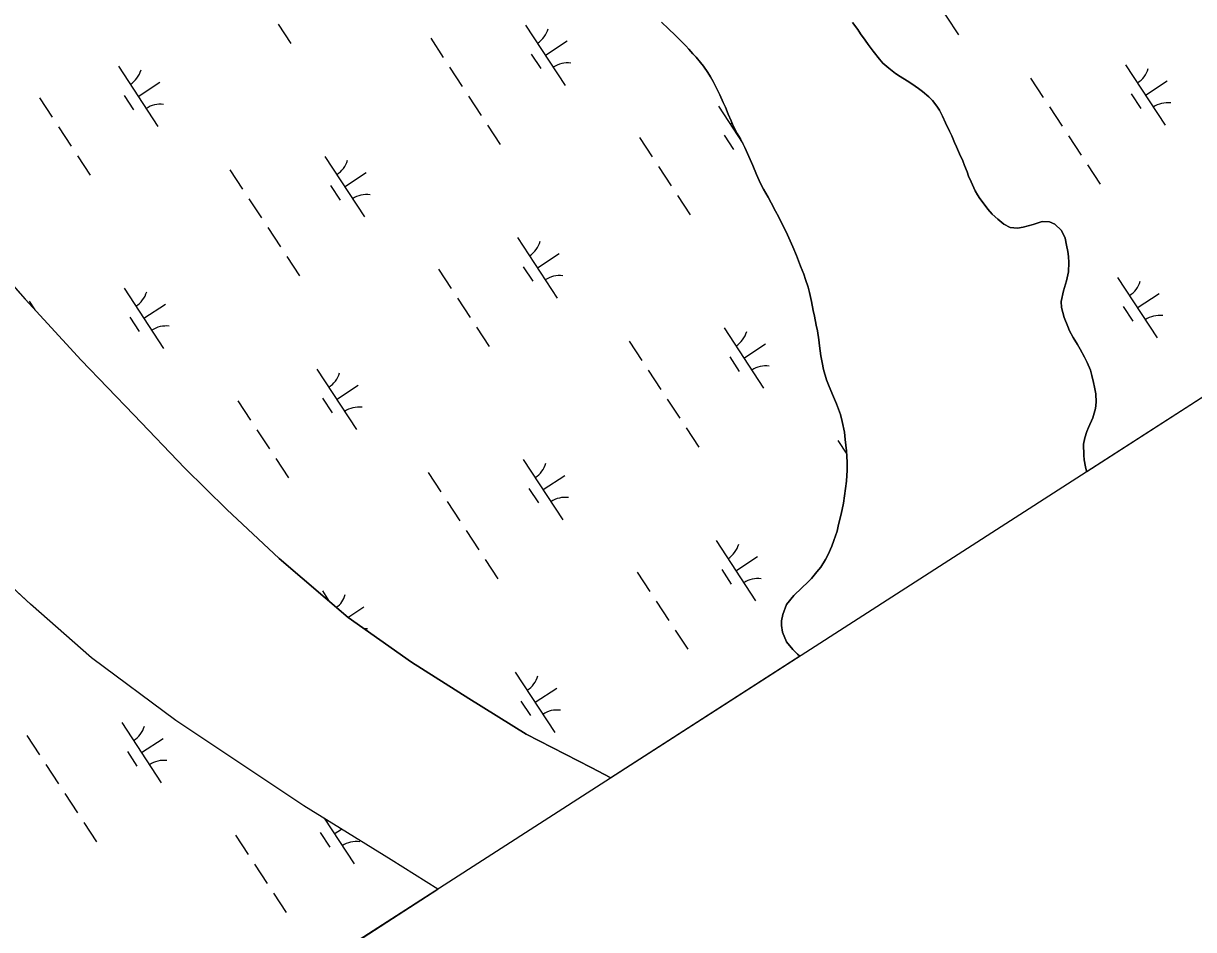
# Model space of a CAD drawing. Extents: x 3945642 to 3966284, y 206476 to 228921.
# Drawn here: x 3963346 to 3964157, y 213093 to 213721 of the extents above; entities that cross this region are included whole.
import ezdxf

# ---------------------------------------------------------------- set-up
doc = ezdxf.new("R2010")
doc.units = 0
for name, color, linetype in [('V-GRID-FRAM', 7, 'Continuous'), ('V-TOPO-SHOR', 7, 'Continuous'), ('V-WETL-SWMP', 7, 'Continuous')]:
    doc.layers.add(name, color=color, linetype=linetype)

msp = doc.modelspace()

# ---------------------------------------------------------------- linework, layer by layer
at = {"layer": 'V-GRID-FRAM'}
msp.add_lwpolyline([(3956474.97, 226502.08), (3964764.16, 213848.98), (3957669.11, 209282.64), (3949512.02, 222000.49), (3956474.97, 226502.08)], dxfattribs=at)
at = {"layer": 'V-TOPO-SHOR'}
for points in [[(3963916.64, 213425.18), (3963915.75, 213433.02), (3963915.11, 213438.03), (3963913.69, 213445.48), (3963912.37, 213450.22), (3963909.72, 213457.68), (3963907.6, 213462.42), (3963904.54, 213469.61), (3963902.69, 213474.22), (3963900.71, 213481.4), (3963899.67, 213486.27), (3963898.89, 213490.88), (3963897.86, 213497.78), (3963897.36, 213502.11), (3963896.46, 213508.2), (3963895.68, 213512.26), (3963894.5, 213518.36), (3963893.59, 213522.42), (3963892.29, 213528.65), (3963890.85, 213534.74), (3963889.93, 213538.53), (3963888.21, 213543.82), (3963887.02, 213547.48), (3963884.77, 213553.04), (3963881.85, 213560.49), (3963879.33, 213566.46), (3963877.47, 213570.67), (3963874.68, 213576.91), (3963872.55, 213581.25), (3963869.49, 213587.49), (3963867.49, 213591.15), (3963864.42, 213596.99), (3963862.42, 213600.79), (3963859.09, 213606.5), (3963857.09, 213610.43), (3963854.16, 213616.54), (3963851.64, 213622.78), (3963848.06, 213631.19), (3963846.2, 213635.26), (3963843.13, 213641.23), (3963840.86, 213645.03), (3963838.06, 213650.32), (3963836.6, 213653.71), (3963834.61, 213658.46), (3963832.76, 213663.21), (3963831.16, 213666.6), (3963828.77, 213671.89), (3963827.04, 213675.55), (3963824.24, 213680.98), (3963822.37, 213684.24), (3963820.5, 213687.36), (3963817.56, 213691.58), (3963815.42, 213694.16), (3963812.34, 213697.84), (3963810.19, 213700.15), (3963807.24, 213703.55), (3963805.23, 213705.87), (3963802.28, 213708.86), (3963797.86, 213713.22), (3963793.16, 213717.58), (3963788.46, 213722.21)], [(3963920.81, 213721.88), (3963924.42, 213716.98), (3963926.29, 213713.99), (3963929.5, 213709.64), (3963931.64, 213706.65), (3963934.98, 213702.17), (3963939.4, 213696.46), (3963941.82, 213693.87), (3963945.98, 213690.19), (3963950.55, 213686.64), (3963953.77, 213684.58), (3963958.75, 213681.57), (3963961.98, 213679.52), (3963966.42, 213676.24), (3963969.38, 213674.05), (3963973.54, 213670.37), (3963976.09, 213667.79), (3963979.3, 213663.84), (3963981.04, 213661.26), (3963983.17, 213656.92), (3963985.16, 213652.44), (3963988.09, 213646.61), (3963989.56, 213643.48), (3963991.55, 213638.87), (3963992.88, 213635.75), (3963995, 213631.01), (3963997.13, 213625.99), (3963998.32, 213622.87), (3964000.18, 213618.39), (3964001.24, 213615.55), (3964002.96, 213611.48), (3964005.75, 213605.24), (3964007.35, 213602.52), (3964009.09, 213599.94), (3964012.04, 213596), (3964014.44, 213592.6), (3964017.53, 213589.2), (3964021.56, 213585.65), (3964025.72, 213582.1), (3964030.03, 213579.91), (3964035.03, 213579.46), (3964039.09, 213580.11), (3964046, 213581.95), (3964052.23, 213583.93), (3964057.36, 213583.75), (3964061, 213582.24), (3964065.57, 213577.88), (3964068.09, 213572.45), (3964069.14, 213567.71), (3964070.05, 213563.24), (3964070.43, 213559.86), (3964070.67, 213555.67), (3964070.35, 213549.05), (3964069.08, 213542.84), (3964066.87, 213535.96), (3964065.46, 213528.67), (3964065.7, 213524.34), (3964067.54, 213517.43), (3964069.92, 213511.33), (3964071.25, 213508.35), (3964073.65, 213503.73), (3964076.72, 213498.84), (3964078.59, 213495.58), (3964081.52, 213490.02), (3964083.39, 213486.36), (3964085.64, 213480.93), (3964086.56, 213477.41), (3964087.88, 213472.4), (3964088.53, 213469.28), (3964089.3, 213464.68), (3964089.53, 213458.87), (3964089.09, 213454.54), (3964087.28, 213448.07), (3964084.39, 213441.2), (3964083.15, 213438.37), (3964081.77, 213434.05), (3964080.92, 213429.6), (3964081, 213422.02), (3964081.38, 213418.91), (3964082.29, 213414.04), (3964082.94, 213411.06), (3964083.06, 213410.63)], [(3963292.52, 213592.28), (3963347.28, 213530.15), (3963386.16, 213487.96), (3963422.65, 213449.95), (3963458.07, 213413.04), (3963487.08, 213384.39), (3963523.47, 213350.56), (3963571.25, 213309.51), (3963615.2, 213278.59), (3963654.89, 213253.49), (3963694.58, 213228.81), (3963739.67, 213205.69), (3963753.23, 213198.36)], [(3963633.45, 213121.27), (3963601.1, 213141.72), (3963540.49, 213179.1), (3963451.89, 213238.11), (3963393.35, 213281.54), (3963351.19, 213318.78), (3963312.39, 213354.1), (3963287.66, 213379.22), (3963261.22, 213409.6), (3963221.07, 213462.04), (3963198.08, 213486.06), (3963183.92, 213501.67), (3963166.94, 213518.5), (3963153.34, 213534.29)], [(3963884.32, 213282.72), (3963882.71, 213284.17), (3963879.49, 213287.3), (3963874.93, 213292.74), (3963872.28, 213299.52), (3963871.64, 213303.99), (3963871.66, 213307.24), (3963872.37, 213311.69), (3963875, 213318.7), (3963880.04, 213324.74), (3963885.63, 213330.11), (3963889.71, 213334.13), (3963892.3, 213336.68), (3963896.12, 213341.25), (3963898.72, 213344.47), (3963902.14, 213349.72), (3963903.92, 213353.22), (3963906.4, 213359.02), (3963907.92, 213362.92), (3963910.13, 213369.4), (3963911.11, 213373.98), (3963912.92, 213381.27), (3963914.47, 213388.83), (3963915.9, 213399.09), (3963916.48, 213403.96), (3963917.08, 213411.79), (3963917.12, 213417.33), (3963916.64, 213425.18)]]:
    msp.add_lwpolyline(points, dxfattribs=at)
at = {"layer": 'V-WETL-SWMP'}
for p, q in [((3963966.92, 213755.12), (3963994.32, 213713.29)), ((3963522.74, 213720.75), (3963531.51, 213707.36)), ((3963694.2, 213720.19), (3963721.6, 213678.37)), ((3963788.46, 213722.22), (3963793.16, 213717.58)), ((3963924.42, 213716.98), (3963920.81, 213721.88)), ((3963628.41, 213711.07), (3963637.17, 213697.69)), ((3963793.16, 213717.58), (3963797.85, 213713.22)), ((3963797.85, 213713.22), (3963802.28, 213708.86)), ((3963926.29, 213714), (3963924.42, 213716.98)), ((3963929.5, 213709.64), (3963926.29, 213714)), ((3963707.9, 213699.28), (3963722.96, 213709.14)), ((3963802.28, 213708.86), (3963805.23, 213705.86)), ((3963805.23, 213705.86), (3963807.24, 213703.55)), ((3963807.24, 213703.55), (3963810.19, 213700.15)), ((3963931.64, 213706.65), (3963929.5, 213709.64)), ((3963934.98, 213702.17), (3963931.64, 213706.65)), ((3963939.4, 213696.46), (3963934.98, 213702.17)), ((3963698.16, 213700.07), (3963704.73, 213690.03)), ((3963810.19, 213700.15), (3963812.34, 213697.83)), ((3963812.34, 213697.83), (3963815.42, 213694.16)), ((3963815.42, 213694.16), (3963817.56, 213691.58)), ((3963941.81, 213693.87), (3963939.4, 213696.46)), ((3963411.99, 213691.58), (3963439.39, 213649.76)), ((3963641.56, 213690.99), (3963650.33, 213677.61)), ((3963817.56, 213691.58), (3963820.5, 213687.36)), ((3963820.5, 213687.36), (3963822.37, 213684.24)), ((3963945.98, 213690.19), (3963941.81, 213693.87)), ((3963950.55, 213686.64), (3963945.98, 213690.19)), ((3963953.77, 213684.58), (3963950.55, 213686.64)), ((3964110, 213692.58), (3964137.4, 213650.75)), ((3963425.69, 213670.67), (3963440.74, 213680.54)), ((3963822.37, 213684.24), (3963824.24, 213680.98)), ((3963824.24, 213680.98), (3963827.04, 213675.55)), ((3963958.75, 213681.57), (3963953.77, 213684.58)), ((3963961.98, 213679.52), (3963958.75, 213681.57)), ((3963966.42, 213676.24), (3963961.98, 213679.52)), ((3964044.2, 213683.45), (3964052.97, 213670.07)), ((3964123.7, 213671.66), (3964138.75, 213681.53)), ((3963357.3, 213669.75), (3963366.06, 213656.36)), ((3963415.95, 213671.46), (3963422.52, 213661.42)), ((3963654.71, 213670.92), (3963663.48, 213657.53)), ((3963827.04, 213675.55), (3963828.77, 213671.89)), ((3963828.77, 213671.89), (3963831.16, 213666.6)), ((3963969.38, 213674.05), (3963966.42, 213676.24)), ((3963973.54, 213670.37), (3963969.38, 213674.05)), ((3963976.09, 213667.79), (3963973.54, 213670.37)), ((3964492.34, 213674.05), (3964083.06, 213410.63)), ((3964113.96, 213672.46), (3964120.53, 213662.42)), ((3963827.79, 213663.97), (3963844.75, 213638.07)), ((3963831.16, 213666.6), (3963832.75, 213663.21)), ((3963832.75, 213663.21), (3963834.61, 213658.46)), ((3963979.3, 213663.84), (3963976.09, 213667.79)), ((3963981.04, 213661.26), (3963979.3, 213663.84)), ((3964057.36, 213663.38), (3964066.12, 213649.99)), ((3963834.61, 213658.46), (3963836.6, 213653.71)), ((3963836.6, 213653.71), (3963838.06, 213650.32)), ((3963983.17, 213656.92), (3963981.04, 213661.26)), ((3963985.16, 213652.44), (3963983.17, 213656.92)), ((3963370.45, 213649.67), (3963379.21, 213636.29)), ((3963667.86, 213650.84), (3963676.63, 213637.46)), ((3963838.06, 213650.32), (3963840.86, 213645.03)), ((3963988.09, 213646.6), (3963985.16, 213652.44)), ((3963989.56, 213643.48), (3963988.09, 213646.6)), ((3963773.09, 213642.13), (3963781.86, 213628.75)), ((3963831.74, 213643.85), (3963838.32, 213633.81)), ((3963840.86, 213645.03), (3963843.13, 213641.23)), ((3963841.49, 213643.05), (3963841.88, 213643.32)), ((3963843.13, 213641.23), (3963846.2, 213635.26)), ((3963991.55, 213638.87), (3963989.56, 213643.48)), ((3963992.88, 213635.75), (3963991.55, 213638.87)), ((3964070.51, 213643.3), (3964079.28, 213629.92)), ((3963383.6, 213629.59), (3963392.37, 213616.21)), ((3963846.2, 213635.26), (3963848.06, 213631.19)), ((3963848.06, 213631.19), (3963851.64, 213622.78)), ((3963995, 213631.01), (3963992.88, 213635.75)), ((3963997.13, 213625.99), (3963995, 213631.01)), ((3963555.06, 213629.04), (3963582.46, 213587.22)), ((3963786.25, 213622.05), (3963795.01, 213608.67)), ((3963851.64, 213622.78), (3963854.16, 213616.54)), ((3963998.32, 213622.87), (3963997.13, 213625.99)), ((3964000.18, 213618.39), (3963998.32, 213622.87)), ((3964083.66, 213623.23), (3964092.43, 213609.84)), ((3963489.27, 213619.92), (3963498.04, 213606.53)), ((3963568.76, 213608.13), (3963583.82, 213617.99)), ((3963854.16, 213616.54), (3963857.09, 213610.43)), ((3964001.24, 213615.55), (3964000.18, 213618.39)), ((3964002.96, 213611.48), (3964001.24, 213615.55)), ((3963559.02, 213608.92), (3963565.59, 213598.88)), ((3963857.09, 213610.43), (3963859.09, 213606.5)), ((3963859.09, 213606.5), (3963862.42, 213600.79)), ((3964005.75, 213605.24), (3964002.96, 213611.48)), ((3964007.35, 213602.52), (3964005.75, 213605.24)), ((3963502.42, 213599.84), (3963511.19, 213586.46)), ((3963799.4, 213601.98), (3963808.16, 213588.59)), ((3963862.42, 213600.79), (3963864.42, 213596.99)), ((3963864.42, 213596.99), (3963867.49, 213591.16)), ((3964009.09, 213599.94), (3964007.35, 213602.52)), ((3964012.04, 213596), (3964009.09, 213599.94)), ((3963347.28, 213530.15), (3963292.52, 213592.27)), ((3963867.49, 213591.16), (3963869.49, 213587.49)), ((3964014.44, 213592.6), (3964012.04, 213596)), ((3964017.53, 213589.2), (3964014.44, 213592.6)), ((3964021.56, 213585.65), (3964017.53, 213589.2)), ((3963869.49, 213587.49), (3963872.55, 213581.25)), ((3963872.55, 213581.25), (3963874.68, 213576.91)), ((3964025.72, 213582.1), (3964021.56, 213585.65)), ((3964030.03, 213579.91), (3964025.72, 213582.1)), ((3964046, 213581.95), (3964039.09, 213580.11)), ((3964052.23, 213583.93), (3964046, 213581.95)), ((3964057.37, 213583.75), (3964052.23, 213583.93)), ((3964061, 213582.24), (3964057.37, 213583.75)), ((3964065.57, 213577.88), (3964061, 213582.24)), ((3963515.57, 213579.77), (3963524.34, 213566.38)), ((3963688.65, 213572.82), (3963716.05, 213530.99)), ((3963874.68, 213576.91), (3963877.47, 213570.67)), ((3964035.03, 213579.46), (3964030.03, 213579.91)), ((3964039.09, 213580.11), (3964035.03, 213579.46)), ((3964068.09, 213572.45), (3964065.57, 213577.88)), ((3964069.14, 213567.71), (3964068.09, 213572.45)), ((3963877.47, 213570.67), (3963879.33, 213566.46)), ((3963879.33, 213566.46), (3963881.85, 213560.49)), ((3964070.05, 213563.24), (3964069.14, 213567.71)), ((3963528.72, 213559.69), (3963537.49, 213546.31)), ((3963702.35, 213551.9), (3963717.4, 213561.77)), ((3963881.85, 213560.49), (3963884.77, 213553.04)), ((3964070.43, 213559.86), (3964070.05, 213563.24)), ((3964070.67, 213555.67), (3964070.43, 213559.86)), ((3963633.95, 213550.98), (3963642.72, 213537.59)), ((3963692.6, 213552.69), (3963699.18, 213542.66)), ((3963884.77, 213553.04), (3963887.02, 213547.48)), ((3964069.08, 213542.84), (3964070.35, 213549.05)), ((3964070.35, 213549.05), (3964070.67, 213555.67)), ((3963887.02, 213547.48), (3963888.21, 213543.82)), ((3963888.21, 213543.82), (3963889.93, 213538.53)), ((3964066.87, 213535.96), (3964069.08, 213542.84)), ((3964104.44, 213545.2), (3964131.84, 213503.38)), ((3963415.92, 213537.89), (3963443.32, 213496.07)), ((3963889.93, 213538.53), (3963890.85, 213534.74)), ((3963890.85, 213534.74), (3963892.29, 213528.65)), ((3964065.46, 213528.67), (3964066.87, 213535.96)), ((3964118.14, 213524.29), (3964133.2, 213534.15)), ((3963386.16, 213487.95), (3963347.28, 213530.15)), ((3963350.13, 213528.77), (3963354, 213522.85)), ((3963429.62, 213516.98), (3963444.68, 213526.84)), ((3963647.11, 213530.9), (3963655.87, 213517.52)), ((3963892.29, 213528.65), (3963893.59, 213522.42)), ((3964065.7, 213524.34), (3964065.46, 213528.67)), ((3964067.54, 213517.43), (3964065.7, 213524.34)), ((3964108.4, 213525.08), (3964114.98, 213515.04)), ((3963419.88, 213517.77), (3963426.46, 213507.73)), ((3963893.59, 213522.42), (3963894.51, 213518.36)), ((3963894.51, 213518.36), (3963895.68, 213512.26)), ((3964069.92, 213511.33), (3964067.54, 213517.43)), ((3963660.26, 213510.83), (3963669.03, 213497.44)), ((3963831.72, 213510.27), (3963859.12, 213468.45)), ((3963895.68, 213512.26), (3963896.46, 213508.2)), ((3963896.46, 213508.2), (3963897.36, 213502.11)), ((3964071.25, 213508.35), (3964069.92, 213511.33)), ((3964073.65, 213503.73), (3964071.25, 213508.35)), ((3963765.93, 213501.15), (3963774.69, 213487.77)), ((3963897.36, 213502.11), (3963897.86, 213497.78)), ((3964076.72, 213498.84), (3964073.65, 213503.73)), ((3963845.42, 213489.36), (3963860.48, 213499.23)), ((3963897.86, 213497.78), (3963898.89, 213490.88)), ((3964078.59, 213495.58), (3964076.72, 213498.84)), ((3964081.52, 213490.02), (3964078.59, 213495.58)), ((3963422.65, 213449.95), (3963386.16, 213487.95)), ((3963835.68, 213490.15), (3963842.25, 213480.12)), ((3963898.89, 213490.88), (3963899.67, 213486.28)), ((3963899.67, 213486.28), (3963900.71, 213481.4)), ((3964083.39, 213486.36), (3964081.52, 213490.02)), ((3964085.64, 213480.93), (3964083.39, 213486.36)), ((3963549.51, 213481.66), (3963576.91, 213439.84)), ((3963779.08, 213481.07), (3963787.85, 213467.69)), ((3963900.71, 213481.4), (3963902.69, 213474.22)), ((3964086.56, 213477.41), (3964085.64, 213480.93)), ((3964087.88, 213472.4), (3964086.56, 213477.41)), ((3963563.21, 213460.75), (3963578.26, 213470.62)), ((3963902.69, 213474.22), (3963904.54, 213469.61)), ((3963904.54, 213469.61), (3963907.6, 213462.42)), ((3964088.53, 213469.28), (3964087.88, 213472.4)), ((3964089.3, 213464.68), (3964088.53, 213469.28)), ((3963494.82, 213459.83), (3963503.58, 213446.44)), ((3963553.47, 213461.54), (3963560.04, 213451.51)), ((3963792.23, 213461), (3963801, 213447.61)), ((3963907.6, 213462.42), (3963909.72, 213457.68)), ((3964089.09, 213454.54), (3964089.53, 213458.87)), ((3964089.53, 213458.87), (3964089.3, 213464.68)), ((3963909.72, 213457.68), (3963912.37, 213450.22)), ((3964087.28, 213448.07), (3964089.09, 213454.54)), ((3963458.07, 213413.04), (3963422.65, 213449.95)), ((3963912.37, 213450.22), (3963913.69, 213445.48)), ((3963913.69, 213445.48), (3963915.12, 213438.03)), ((3964084.39, 213441.2), (3964087.28, 213448.07)), ((3963507.97, 213439.75), (3963516.74, 213426.37)), ((3963805.38, 213440.92), (3963814.15, 213427.54)), ((3963915.12, 213438.03), (3963915.75, 213433.02)), ((3964081.77, 213434.05), (3964083.15, 213438.37)), ((3964083.15, 213438.37), (3964084.39, 213441.2)), ((3963910.61, 213432.21), (3963916.79, 213422.79)), ((3963915.75, 213433.02), (3963916.64, 213425.18)), ((3964080.92, 213429.6), (3964081.77, 213434.05)), ((3964081, 213422.02), (3964080.92, 213429.6)), ((3963521.12, 213419.68), (3963529.89, 213406.29)), ((3963692.58, 213419.12), (3963719.98, 213377.3)), ((3963916.64, 213425.18), (3963917.12, 213417.33)), ((3964081.38, 213418.91), (3964081, 213422.02)), ((3964082.29, 213414.04), (3964081.38, 213418.91)), ((3963487.08, 213384.39), (3963458.07, 213413.04)), ((3963917.08, 213411.79), (3963916.48, 213403.96)), ((3963917.12, 213417.33), (3963917.08, 213411.79)), ((3964082.94, 213411.06), (3964082.29, 213414.04)), ((3964083.06, 213410.63), (3964082.94, 213411.06)), ((3963626.79, 213410), (3963635.56, 213396.61)), ((3963706.28, 213398.21), (3963721.34, 213408.07)), ((3963916.48, 213403.96), (3963915.9, 213399.09)), ((3963696.54, 213399), (3963703.12, 213388.96)), ((3963915.9, 213399.09), (3963914.47, 213388.83)), ((3963639.94, 213389.92), (3963648.71, 213376.54)), ((3963914.47, 213388.83), (3963912.92, 213381.27)), ((3963523.47, 213350.56), (3963487.08, 213384.39)), ((3963912.92, 213381.27), (3963911.11, 213373.98)), ((3963653.09, 213369.85), (3963661.86, 213356.46)), ((3963911.11, 213373.98), (3963910.13, 213369.4)), ((3963826.17, 213362.9), (3963853.57, 213321.07)), ((3963907.92, 213362.92), (3963906.4, 213359.02)), ((3963910.13, 213369.4), (3963907.92, 213362.92)), ((3963351.19, 213318.78), (3963312.39, 213354.1)), ((3963906.4, 213359.02), (3963903.92, 213353.22)), ((3963571.25, 213309.51), (3963523.47, 213350.56)), ((3963666.24, 213349.77), (3963675.01, 213336.39)), ((3963839.87, 213341.98), (3963854.92, 213351.85)), ((3963902.14, 213349.72), (3963898.72, 213344.47)), ((3963903.92, 213353.22), (3963902.14, 213349.72)), ((3963771.47, 213341.06), (3963780.24, 213327.68)), ((3963830.13, 213342.78), (3963836.7, 213332.74)), ((3963896.12, 213341.25), (3963892.3, 213336.68)), ((3963898.72, 213344.47), (3963896.12, 213341.25)), ((3963885.63, 213330.11), (3963880.04, 213324.74)), ((3963889.71, 213334.13), (3963885.63, 213330.11)), ((3963892.3, 213336.68), (3963889.71, 213334.13)), ((3963553.44, 213327.97), (3963558.18, 213320.73)), ((3963784.63, 213320.98), (3963793.39, 213307.6)), ((3963880.04, 213324.74), (3963875, 213318.7)), ((3963393.35, 213281.54), (3963351.19, 213318.78)), ((3963571.09, 213309.65), (3963582.2, 213316.92)), ((3963875, 213318.7), (3963872.38, 213311.69)), ((3963615.2, 213278.59), (3963571.25, 213309.51)), ((3963871.66, 213307.24), (3963871.64, 213303.99)), ((3963872.38, 213311.69), (3963871.66, 213307.24)), ((3963797.78, 213300.91), (3963806.55, 213287.52)), ((3963871.64, 213303.99), (3963872.28, 213299.52)), ((3963872.28, 213299.52), (3963874.93, 213292.74)), ((3963874.93, 213292.74), (3963879.49, 213287.3)), ((3963451.89, 213238.11), (3963393.35, 213281.54)), ((3963884.32, 213282.72), (3963753.23, 213198.36)), ((3963879.49, 213287.3), (3963882.71, 213284.17)), ((3963882.71, 213284.17), (3963884.32, 213282.72)), ((3963654.89, 213253.49), (3963615.2, 213278.59)), ((3963687.03, 213271.75), (3963714.43, 213229.92)), ((3963700.73, 213250.83), (3963715.78, 213260.7)), ((3963694.58, 213228.81), (3963654.89, 213253.49)), ((3963690.99, 213251.62), (3963697.56, 213241.59)), ((3963414.3, 213236.82), (3963441.7, 213195)), ((3963540.49, 213179.1), (3963451.89, 213238.11)), ((3963348.51, 213227.7), (3963357.28, 213214.31)), ((3963428, 213215.91), (3963443.06, 213225.77)), ((3963739.67, 213205.69), (3963694.58, 213228.81)), ((3963418.26, 213216.7), (3963424.84, 213206.66)), ((3963361.66, 213207.62), (3963370.43, 213194.24)), ((3963753.23, 213198.36), (3963739.67, 213205.69)), ((3963374.81, 213187.54), (3963383.58, 213174.16)), ((3963601.1, 213141.72), (3963540.49, 213179.1)), ((3963387.97, 213167.47), (3963396.73, 213154.08)), ((3963554.55, 213170.43), (3963575.29, 213138.77)), ((3963551.85, 213160.47), (3963558.42, 213150.43)), ((3963561.59, 213159.68), (3963566.62, 213162.98)), ((3963493.2, 213158.76), (3963501.97, 213145.37)), ((3963506.35, 213138.68), (3963515.12, 213125.3)), ((3963633.46, 213121.27), (3963601.1, 213141.72)), ((3962105.5, 212137.89), (3963633.46, 213121.27)), ((3963519.5, 213118.6), (3963528.27, 213105.22))]:
    msp.add_line(p, q, dxfattribs=at)
for centre, start, end in [((3963692.96, 213722.52), 302.45745, 344.00111), ((3963410.75, 213693.91), 302.45745, 344.00111), ((3963723.23, 213676.31), 82.45745, 124.00111), ((3964108.76, 213694.9), 302.45745, 344.00111), ((3963441.02, 213647.7), 82.45745, 124.00111), ((3964139.03, 213648.69), 82.45745, 124.00111), ((3963826.55, 213666.29), 302.45745, 307.29205), ((3963553.82, 213631.36), 302.45745, 344.00111), ((3963584.1, 213585.15), 82.45745, 124.00111), ((3963687.41, 213575.14), 302.45745, 344.00111), ((3963717.68, 213528.93), 82.45745, 124.00111), ((3964103.21, 213547.52), 302.45745, 344.00111), ((3963414.68, 213540.21), 302.45745, 344.00111), ((3964133.48, 213501.31), 82.45745, 124.00111), ((3963444.96, 213494), 82.45745, 124.00111), ((3963830.48, 213512.6), 302.45745, 344.00111), ((3963860.75, 213466.39), 82.45745, 124.00111), ((3963548.27, 213483.99), 302.45745, 344.00111), ((3963578.54, 213437.78), 82.45745, 124.00111), ((3963691.34, 213421.45), 302.45745, 344.00111), ((3963721.62, 213375.24), 82.45745, 124.00111), ((3963824.93, 213365.22), 302.45745, 344.00111), ((3963855.2, 213319.01), 82.45745, 124.00111), ((3963552.2, 213330.29), 308.3575, 344.00111), ((3963582.48, 213284.08), 82.45745, 90.44877), ((3963685.79, 213274.07), 302.45745, 344.00111), ((3963716.06, 213227.86), 82.45745, 124.00111), ((3963413.07, 213239.14), 302.45745, 344.00111), ((3963443.34, 213192.93), 82.45745, 124.00111), ((3963546.65, 213182.92), 302.45745, 306.74406), ((3963576.92, 213136.71), 82.45745, 124.00111)]:
    msp.add_arc(centre, 17.62, start, end, dxfattribs=at)

doc.saveas('drawing.dxf')
